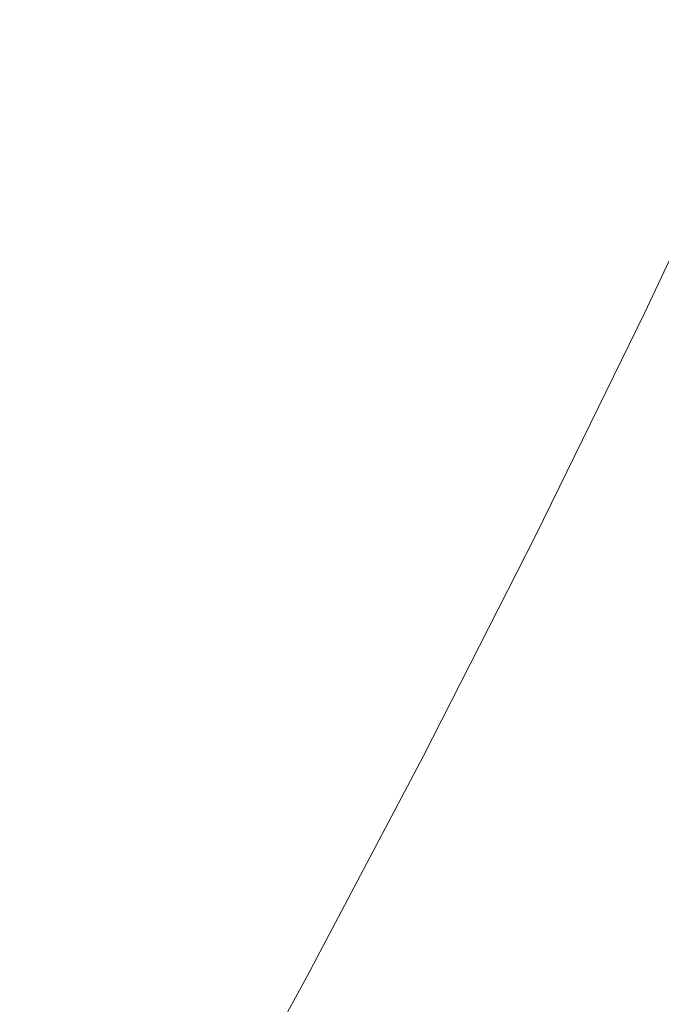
# Model space of a CAD drawing. Header units: millimetres. Extents: x 5 to 415, y 5 to 292.
# Tile 293 of 415: x 381.51 to 384.1, y 112.85 to 116.82. Entities that reach past the tile are written whole.
import ezdxf

# ---------------------------------------------------------------- set-up
doc = ezdxf.new("R2010")
doc.units = ezdxf.units.MM

msp = doc.modelspace()

# ---------------------------------------------------------------- linework, layer by layer
at = {"color": 7, "linetype": 'Continuous', "lineweight": 15, "flags": 128}
msp.add_lwpolyline([(384.45788, 116.53653), (384.0333, 115.63486), (383.59399, 114.73774), (383.14024, 113.84579), (382.67236, 112.95961), (382.19068, 112.07982), (381.69552, 111.20701), (381.18723, 110.34179), (380.66615, 109.48475), (380.13264, 108.63647), (379.58706, 107.79754), (379.0298, 106.96854), (378.46122, 106.15002), (377.88173, 105.34256), (377.29171, 104.5467), (376.69158, 103.76299), (376.08173, 102.99197), (375.46261, 102.23417), (374.83461, 101.49009), (374.19819, 100.76027)], dxfattribs=at)
at = {"color": 7, "linetype": 'Continuous', "lineweight": 15}
msp.add_open_spline([(337.1525, 109.53078), (337.15427, 109.71691), (337.15782, 110.08917), (337.17747, 110.71739), (337.21217, 111.41547), (337.26767, 112.18588), (337.34044, 112.96494), (337.4307, 113.75235), (337.5384, 114.54767), (337.66333, 115.34956), (337.80535, 116.15714), (337.96431, 116.96951), (338.13998, 117.78533), (338.33222, 118.60415), (338.54079, 119.42547), (338.76572, 120.24945), (339.00689, 121.0755), (339.26408, 121.90301), (339.53709, 122.73136), (339.82578, 123.55995), (340.12988, 124.38817), (340.44918, 125.21541), (340.78347, 126.04106), (341.13248, 126.86452), (341.49628, 127.68595), (341.8748, 128.50487), (342.26783, 129.32081), (342.67472, 130.13242), (343.095, 130.93882), (343.5282, 131.7391), (343.97365, 132.53193), (344.43107, 133.31686), (344.90014, 134.09351), (345.38095, 134.86202), (345.87318, 135.6218), (346.37643, 136.3723), (346.89033, 137.11297), (347.41452, 137.84325), (347.94859, 138.5626), (348.49214, 139.27049), (349.0448, 139.96639), (349.60613, 140.64979), (350.17624, 141.32083), (350.7549, 141.97902), (351.34178, 142.62396), (351.93589, 143.2546), (352.53656, 143.87024), (353.14313, 144.47018), (353.75458, 145.0534), (354.37058, 145.61959), (354.99072, 146.16859), (355.61513, 146.70049), (356.24336, 147.21488), (356.87493, 147.71141), (357.50937, 148.1897), (358.14622, 148.64938), (358.785, 149.09014), (359.42525, 149.51164), (360.06648, 149.91355), (360.70822, 150.2956), (361.34999, 150.65748), (361.99133, 150.99882), (362.63174, 151.3194), (363.21859, 151.59454), (363.75188, 151.8296), (364.2319, 152.02954), (364.71043, 152.21722), (365.2388, 152.41147), (365.81605, 152.60708), (366.44084, 152.79812), (367.06138, 152.96706), (367.6772, 153.11372), (368.28785, 153.23805), (368.89287, 153.33996), (369.4918, 153.41931), (370.0842, 153.4761), (370.66964, 153.51028), (371.24765, 153.52178), (371.81783, 153.51064), (372.37974, 153.47688), (372.93295, 153.42045), (373.47706, 153.34146), (373.96803, 153.24826), (374.40805, 153.14683), (374.79936, 153.04254), (375.18469, 152.92555), (375.60483, 152.78188), (376.05703, 152.60635), (376.538, 152.39326), (377.00719, 152.15838), (377.4642, 151.90182), (377.90871, 151.62379), (378.34036, 151.32446), (378.75876, 151.00397), (379.16366, 150.66264), (379.55474, 150.30072), (379.93168, 149.91844), (380.29422, 149.51613), (380.6421, 149.09409), (380.97501, 148.6526), (381.29273, 148.19204), (381.57036, 147.75187), (381.8118, 147.33732), (382.02067, 146.95285), (382.22045, 146.55825), (382.43159, 146.10994), (382.65028, 145.60409), (382.87162, 145.03619), (383.07596, 144.45784), (383.19756, 144.06065), (383.25761, 143.8645)], degree=3, knots=[0, 0, 0, 0, 0.0071645, 0.014329, 0.0238889, 0.0334505, 0.0430104, 0.0525968, 0.0621904, 0.0717876, 0.0813847, 0.0909783, 0.1005648, 0.1101246, 0.1196862, 0.1292461, 0.138806, 0.1483676, 0.1579275, 0.1674873, 0.1770489, 0.1866088, 0.1961687, 0.2057303, 0.2152901, 0.2248766, 0.2344702, 0.2440674, 0.2536645, 0.2632581, 0.2728446, 0.2824045, 0.2919662, 0.3015261, 0.3110861, 0.3206478, 0.3302077, 0.3397677, 0.3493294, 0.3588893, 0.3684493, 0.378011, 0.3875709, 0.3971578, 0.4067517, 0.4163493, 0.4259468, 0.4355408, 0.4451276, 0.4546875, 0.4642492, 0.4738092, 0.4833691, 0.4929309, 0.5024908, 0.5120508, 0.5216125, 0.5311724, 0.5407324, 0.5502941, 0.5598541, 0.5694141, 0.5789759, 0.5885359, 0.5957546, 0.6029747, 0.6101949, 0.6174135, 0.6269735, 0.6365354, 0.6460954, 0.6556554, 0.6652172, 0.6747773, 0.6843373, 0.6938991, 0.7034592, 0.7130192, 0.722581, 0.732141, 0.7417011, 0.7512629, 0.7608229, 0.7680415, 0.7752617, 0.7824819, 0.7897005, 0.7992605, 0.8088223, 0.8183824, 0.8279425, 0.8375043, 0.8470644, 0.8566245, 0.8661864, 0.8757466, 0.8853067, 0.8948686, 0.9044287, 0.9139888, 0.9235508, 0.9331109, 0.94033, 0.9475507, 0.9547713, 0.9619905, 0.9715506, 0.9811125, 0.9906726, 1, 1, 1, 1], dxfattribs=at)

doc.saveas('drawing.dxf')
